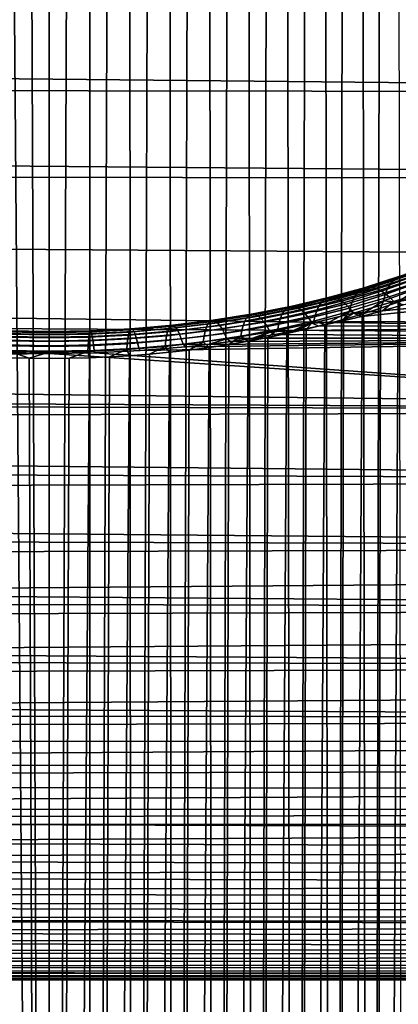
# Model space of a CAD drawing. Header units: metres. Extents: x -32 to 117, y -314 to 32.
# Tile 332 of 380: x 103.59 to 106.88, y -28.46 to -19.91. Entities that reach past the tile are written whole.
import ezdxf

# ---------------------------------------------------------------- set-up
doc = ezdxf.new("R2010")
doc.units = ezdxf.units.M
doc.layers.add('solid_24_501_064_XXX', color=7, linetype='CONTINUOUS')

msp = doc.modelspace()

# ---------------------------------------------------------------- linework, layer by layer
at = {"layer": 'solid_24_501_064_XXX'}
for points in [[(103.321411, -13.683855, 77.606506), (103.482803, -57.765663, 130.159744), (103.845093, -57.757275, 130.166779), (103.495819, -13.671762, 77.611885)], [(103.670433, -13.664517, 77.615128), (103.495819, -13.671762, 77.611885), (103.845093, -57.757275, 130.166779)], [(103.84507, -13.662103, 77.616203), (103.670433, -13.664517, 77.615128), (103.845093, -57.757275, 130.166779)], [(104.019707, -13.664516, 77.615128), (103.84507, -13.662103, 77.616203), (103.845093, -57.757275, 130.166779)], [(104.194321, -13.671761, 77.611885), (104.019707, -13.664516, 77.615128), (103.845093, -57.757275, 130.166779), (104.207375, -57.765663, 130.159744)], [(104.368729, -13.683851, 77.606506), (104.194321, -13.671761, 77.611885), (104.207375, -57.765663, 130.159744)], [(104.542747, -13.700778, 77.598976), (104.368729, -13.683851, 77.606506), (104.207375, -57.765663, 130.159744), (104.568336, -57.790791, 130.138657)], [(104.716331, -13.722513, 77.589264), (104.542747, -13.700778, 77.598976), (104.568336, -57.790791, 130.138657)], [(104.88945, -13.74904, 77.577324), (104.716331, -13.722513, 77.589264), (104.568336, -57.790791, 130.138657), (104.926651, -57.832569, 130.103607)], [(105.06189, -13.780382, 77.563202), (104.88945, -13.74904, 77.577324), (104.926651, -57.832569, 130.103607)], [(105.23349, -13.816523, 77.54689), (105.06189, -13.780382, 77.563202), (104.926651, -57.832569, 130.103607), (105.281021, -57.890842, 130.054703)], [(105.404182, -13.857404, 77.528313), (105.23349, -13.816523, 77.54689), (105.281021, -57.890842, 130.054703)], [(105.573891, -13.902977, 77.507401), (105.404182, -13.857404, 77.528313), (105.281021, -57.890842, 130.054703), (105.63015, -57.965401, 129.992142)], [(105.742432, -13.953295, 77.484238), (105.573891, -13.902977, 77.507401), (105.63015, -57.965401, 129.992142)], [(105.909637, -14.008311, 77.458809), (105.742432, -13.953295, 77.484238), (105.63015, -57.965401, 129.992142), (105.972755, -58.055969, 129.916153)], [(106.075363, -14.067915, 77.431007), (105.909637, -14.008311, 77.458809), (105.972755, -58.055969, 129.916153)], [(106.239471, -14.132004, 77.400742), (106.075363, -14.067915, 77.431007), (105.972755, -58.055969, 129.916153), (106.307602, -58.16222, 129.826996)], [(106.401825, -14.200657, 77.368141), (106.239471, -14.132004, 77.400742), (106.307602, -58.16222, 129.826996)], [(106.562241, -14.273794, 77.333183), (106.401825, -14.200657, 77.368141), (106.307602, -58.16222, 129.826996), (106.633461, -58.283764, 129.725006)], [(106.720535, -14.35124, 77.295746), (106.562241, -14.273794, 77.333183), (106.633461, -58.283764, 129.725006)], [(106.876534, -14.432838, 77.255722), (106.720535, -14.35124, 77.295746), (106.633461, -58.283764, 129.725006), (106.949142, -58.420155, 129.610565)], [(67.555801, -19.652889, 31.707195), (115.80201, -19.777475, 31.828556), (115.82959, -20.548763, 32.614574), (67.43055, -20.068428, 32.117901)], [(67.305054, -20.475426, 32.537155), (67.43055, -20.068428, 32.117901), (115.82959, -20.548763, 32.614574)], [(67.305054, -20.475426, 32.537155), (115.82959, -20.548763, 32.614574), (115.843353, -21.288469, 33.429642), (67.179283, -20.873711, 32.964787)], [(67.015053, -21.191179, 33.322147), (67.179283, -20.873711, 32.964787), (115.843353, -21.288469, 33.429642), (67.053398, -21.263083, 33.400589)], [(67.053398, -21.263083, 33.400589), (115.843353, -21.288469, 33.429642), (115.843315, -21.995506, 34.272461), (66.927574, -21.643349, 33.844341)], [(66.927574, -21.643349, 33.844341), (115.843315, -21.995506, 34.272461), (115.829468, -22.6695, 35.142586), (66.80175, -22.014355, 34.295864)], [(66.675865, -22.375952, 34.754978), (66.80175, -22.014355, 34.295864), (115.829468, -22.6695, 35.142586)], [(111.391205, -22.56023, 69.010811), (111.327545, -22.000914, 69.728325), (106.555481, -22.489319, 69.104462), (106.370384, -22.533985, 69.04557)], [(111.327545, -22.000914, 69.728325), (106.738129, -22.441425, 69.167259), (106.555481, -22.489319, 69.104462)], [(111.327545, -22.000914, 69.728325), (106.918854, -22.390129, 69.234108), (106.738129, -22.441425, 69.167259)], [(107.123543, -22.074175, 70.295738), (106.828705, -22.182171, 70.150299), (106.857643, -22.157568, 70.066002), (107.154846, -22.048119, 70.21273)], [(107.154846, -22.048119, 70.21273), (106.857643, -22.157568, 70.066002), (106.889687, -22.14089, 69.980888), (107.18959, -22.029856, 70.129013)], [(106.889687, -22.14089, 69.980888), (106.579308, -22.240789, 69.84568), (106.610939, -22.233759, 69.759079), (106.924553, -22.132278, 69.895691)], [(106.924553, -22.132278, 69.895691), (106.610939, -22.233759, 69.759079), (106.644814, -22.234957, 69.673058), (106.961952, -22.131809, 69.811127)], [(106.961952, -22.131809, 69.811127), (106.644814, -22.234957, 69.673058), (106.680641, -22.244377, 69.588341), (107.001564, -22.139484, 69.727936)], [(107.072296, -22.148714, 70.456802), (106.781097, -22.254246, 70.313591), (106.803116, -22.214489, 70.23307), (107.095947, -22.107803, 70.377327)], [(107.095947, -22.107803, 70.377327), (106.803116, -22.214489, 70.23307), (106.828705, -22.182171, 70.150299), (107.123543, -22.074175, 70.295738)], [(106.781097, -22.254246, 70.313591), (106.480255, -22.348976, 70.183044), (106.50045, -22.310318, 70.101517), (106.803116, -22.214489, 70.23307)], [(106.803116, -22.214489, 70.23307), (106.50045, -22.310318, 70.101517), (106.523819, -22.279234, 70.017632), (106.828705, -22.182171, 70.150299)], [(106.828705, -22.182171, 70.150299), (106.523819, -22.279234, 70.017632), (106.550186, -22.255991, 69.932106), (106.857643, -22.157568, 70.066002)], [(106.857643, -22.157568, 70.066002), (106.550186, -22.255991, 69.932106), (106.579308, -22.240789, 69.84568), (106.889687, -22.14089, 69.980888)], [(107.001564, -22.139484, 69.727936), (106.680641, -22.244377, 69.588341), (106.718109, -22.261936, 69.505653), (107.043045, -22.155239, 69.646812)], [(107.043045, -22.155239, 69.646812), (106.718109, -22.261936, 69.505653), (106.756905, -22.287483, 69.425713), (107.086044, -22.178938, 69.568466)], [(107.037605, -22.250931, 70.606712), (106.748474, -22.35465, 70.465172), (106.762833, -22.3011, 70.391182), (107.052795, -22.19656, 70.533485)], [(107.086044, -22.178938, 69.568466), (106.756905, -22.287483, 69.425713), (106.7967, -22.320803, 69.349182), (107.130196, -22.210381, 69.493553)], [(107.052795, -22.19656, 70.533485), (106.762833, -22.3011, 70.391182), (106.781097, -22.254246, 70.313591), (107.072296, -22.148714, 70.456802)], [(107.130196, -22.210381, 69.493553), (106.7967, -22.320803, 69.349182), (106.837135, -22.361609, 69.276741), (107.175117, -22.249294, 69.422722)], [(106.50045, -22.310318, 70.101517), (106.188881, -22.395174, 69.983398), (106.209839, -22.365231, 69.898468), (106.523819, -22.279234, 70.017632)], [(106.523819, -22.279234, 70.017632), (106.209839, -22.365231, 69.898468), (106.233421, -22.343239, 69.811806), (106.550186, -22.255991, 69.932106)], [(106.550186, -22.255991, 69.932106), (106.233421, -22.343239, 69.811806), (106.259415, -22.32939, 69.724159), (106.579308, -22.240789, 69.84568)], [(106.579308, -22.240789, 69.84568), (106.259415, -22.32939, 69.724159), (106.287605, -22.323799, 69.636284), (106.610939, -22.233759, 69.759079)], [(106.610939, -22.233759, 69.759079), (106.287605, -22.323799, 69.636284), (106.317749, -22.326515, 69.548912), (106.644814, -22.234957, 69.673058)], [(106.644814, -22.234957, 69.673058), (106.317749, -22.326515, 69.548912), (106.349594, -22.337515, 69.462807), (106.680641, -22.244377, 69.588341)], [(106.680641, -22.244377, 69.588341), (106.349594, -22.337515, 69.462807), (106.382858, -22.356707, 69.3787), (106.718109, -22.261936, 69.505653)], [(106.718109, -22.261936, 69.505653), (106.382858, -22.356707, 69.3787), (106.417259, -22.383923, 69.297302), (106.756905, -22.287483, 69.425713)], [(106.756905, -22.287483, 69.425713), (106.417259, -22.383923, 69.297302), (106.452515, -22.41893, 69.219322), (106.7967, -22.320803, 69.349182)], [(106.748474, -22.35465, 70.465172), (106.450096, -22.447639, 70.336273), (106.463425, -22.394882, 70.26152), (106.762833, -22.3011, 70.391182)], [(106.762833, -22.3011, 70.391182), (106.463425, -22.394882, 70.26152), (106.480255, -22.348976, 70.183044), (106.781097, -22.254246, 70.313591)], [(107.037605, -22.250931, 70.606712), (106.876427, -22.365835, 70.599129), (106.748474, -22.35465, 70.465172)], [(107.175117, -22.249294, 69.422722), (106.837135, -22.361609, 69.276741), (107.097343, -22.335499, 69.304855), (107.215111, -22.297195, 69.354187)], [(107.037605, -22.250931, 70.606712), (107.030045, -22.309153, 70.676331), (106.876427, -22.365835, 70.599129)], [(66.675865, -22.375952, 34.754978), (115.829468, -22.6695, 35.142586), (115.801796, -23.30937, 36.038712), (66.550087, -22.727959, 35.221455)], [(106.188881, -22.395174, 69.983398), (105.869362, -22.468956, 69.87944), (105.887726, -22.440041, 69.793556), (106.209839, -22.365231, 69.898468)], [(106.209839, -22.365231, 69.898468), (105.887726, -22.440041, 69.793556), (105.908333, -22.419174, 69.705872), (106.233421, -22.343239, 69.811806)], [(106.233421, -22.343239, 69.811806), (105.908333, -22.419174, 69.705872), (105.931007, -22.406534, 69.617126), (106.259415, -22.32939, 69.724159)], [(106.259415, -22.32939, 69.724159), (105.931007, -22.406534, 69.617126), (105.955566, -22.402231, 69.528091), (106.287605, -22.323799, 69.636284)], [(106.287605, -22.323799, 69.636284), (105.955566, -22.402231, 69.528091), (105.981796, -22.406298, 69.439522), (106.317749, -22.326515, 69.548912)], [(106.317749, -22.326515, 69.548912), (105.981796, -22.406298, 69.439522), (106.009468, -22.418703, 69.352173), (106.349594, -22.337515, 69.462807)], [(106.349594, -22.337515, 69.462807), (106.009468, -22.418703, 69.352173), (106.038345, -22.439339, 69.266792), (106.382858, -22.356707, 69.3787)], [(106.382858, -22.356707, 69.3787), (106.038345, -22.439339, 69.266792), (106.068184, -22.468029, 69.184113), (106.417259, -22.383923, 69.297302)], [(106.417259, -22.383923, 69.297302), (106.068184, -22.468029, 69.184113), (106.098724, -22.504528, 69.104843), (106.452515, -22.41893, 69.219322)], [(106.463425, -22.394882, 70.26152), (106.155502, -22.477831, 70.145195), (106.170715, -22.432816, 70.065872), (106.480255, -22.348976, 70.183044)], [(106.480255, -22.348976, 70.183044), (106.170715, -22.432816, 70.065872), (106.188881, -22.395174, 69.983398), (106.50045, -22.310318, 70.101517)], [(106.748474, -22.35465, 70.465172), (106.562141, -22.46973, 70.455963), (106.450096, -22.447639, 70.336273)], [(106.7967, -22.320803, 69.349182), (106.452515, -22.41893, 69.219322), (106.488304, -22.461433, 69.145424), (106.837135, -22.361609, 69.276741)], [(106.837135, -22.361609, 69.276741), (106.488304, -22.461433, 69.145424), (106.738129, -22.441425, 69.167259)], [(106.748474, -22.35465, 70.465172), (106.720428, -22.419413, 70.525726), (106.562141, -22.46973, 70.455963)], [(107.030045, -22.309153, 70.676331), (106.949142, -66.286926, 123.009552), (106.633461, -66.423325, 122.895111), (106.876427, -22.365835, 70.599129)], [(106.720428, -22.419413, 70.525726), (106.876427, -22.365835, 70.599129), (106.633461, -66.423325, 122.895111)], [(106.748474, -22.35465, 70.465172), (106.876427, -22.365835, 70.599129), (106.720428, -22.419413, 70.525726)], [(106.837135, -22.361609, 69.276741), (106.738129, -22.441425, 69.167259), (106.918854, -22.390129, 69.234108)], [(106.837135, -22.361609, 69.276741), (106.918854, -22.390129, 69.234108), (107.097343, -22.335499, 69.304855)], [(105.575928, -22.483669, 69.615036), (105.237328, -22.536606, 69.539848), (105.252869, -22.525904, 69.449333), (105.595108, -22.472084, 69.52533)], [(105.595108, -22.472084, 69.52533), (105.252869, -22.525904, 69.449333), (105.269661, -22.523651, 69.358437), (105.61586, -22.468897, 69.435287)], [(105.61586, -22.468897, 69.435287), (105.269661, -22.523651, 69.358437), (105.287552, -22.529867, 69.267937), (105.637993, -22.474136, 69.345665)], [(105.637993, -22.474136, 69.345665), (105.287552, -22.529867, 69.267937), (105.306404, -22.544498, 69.178612), (105.661331, -22.487755, 69.25724)], [(105.853409, -22.505674, 69.962791), (105.529305, -22.567471, 69.874474), (105.542877, -22.531569, 69.790352), (105.869362, -22.468956, 69.87944)], [(105.869362, -22.468956, 69.87944), (105.542877, -22.531569, 69.790352), (105.558464, -22.503553, 69.703629), (105.887726, -22.440041, 69.793556)], [(105.887726, -22.440041, 69.793556), (105.558464, -22.503553, 69.703629), (105.575928, -22.483669, 69.615036), (105.908333, -22.419174, 69.705872)], [(105.908333, -22.419174, 69.705872), (105.575928, -22.483669, 69.615036), (105.595108, -22.472084, 69.52533), (105.931007, -22.406534, 69.617126)], [(105.931007, -22.406534, 69.617126), (105.595108, -22.472084, 69.52533), (105.61586, -22.468897, 69.435287), (105.955566, -22.402231, 69.528091)], [(105.955566, -22.402231, 69.528091), (105.61586, -22.468897, 69.435287), (105.637993, -22.474136, 69.345665), (105.981796, -22.406298, 69.439522)], [(105.981796, -22.406298, 69.439522), (105.637993, -22.474136, 69.345665), (105.661331, -22.487755, 69.25724), (106.009468, -22.418703, 69.352173)], [(106.009468, -22.418703, 69.352173), (105.661331, -22.487755, 69.25724), (105.685654, -22.509638, 69.170761), (106.038345, -22.439339, 69.266792)], [(106.038345, -22.439339, 69.266792), (105.685654, -22.509638, 69.170761), (105.71077, -22.539598, 69.086967), (106.068184, -22.468029, 69.184113)], [(106.068184, -22.468029, 69.184113), (105.71077, -22.539598, 69.086967), (105.736465, -22.577379, 69.006584), (106.098724, -22.504528, 69.104843)], [(106.143379, -22.529837, 70.220673), (105.829247, -22.601192, 70.119049), (105.840004, -22.549879, 70.042885), (106.155502, -22.477831, 70.145195)], [(106.155502, -22.477831, 70.145195), (105.840004, -22.549879, 70.042885), (105.853409, -22.505674, 69.962791), (106.170715, -22.432816, 70.065872)], [(106.170715, -22.432816, 70.065872), (105.853409, -22.505674, 69.962791), (105.869362, -22.468956, 69.87944), (106.188881, -22.395174, 69.983398)], [(106.452515, -22.41893, 69.219322), (106.098724, -22.504528, 69.104843), (106.129715, -22.548525, 69.029655), (106.488304, -22.461433, 69.145424)], [(106.488304, -22.461433, 69.145424), (106.129715, -22.548525, 69.029655), (106.370384, -22.533985, 69.04557)], [(106.450096, -22.447639, 70.336273), (106.143379, -22.529837, 70.220673), (106.155502, -22.477831, 70.145195), (106.463425, -22.394882, 70.26152)], [(106.450096, -22.447639, 70.336273), (106.23938, -22.560875, 70.328064), (106.143379, -22.529837, 70.220673)], [(106.450096, -22.447639, 70.336273), (106.401726, -22.516853, 70.390007), (106.23938, -22.560875, 70.328064)], [(106.720428, -22.419413, 70.525726), (106.633461, -66.423325, 122.895111), (106.307602, -66.544868, 122.793121), (106.562141, -22.46973, 70.455963)], [(106.401726, -22.516853, 70.390007), (106.562141, -22.46973, 70.455963), (106.307602, -66.544868, 122.793121)], [(106.488304, -22.461433, 69.145424), (106.370384, -22.533985, 69.04557), (106.555481, -22.489319, 69.104462)], [(106.450096, -22.447639, 70.336273), (106.562141, -22.46973, 70.455963), (106.401726, -22.516853, 70.390007)], [(106.488304, -22.461433, 69.145424), (106.555481, -22.489319, 69.104462), (106.738129, -22.441425, 69.167259)], [(105.21051, -22.582918, 69.716652), (104.873383, -22.622936, 69.65876), (104.882996, -22.596287, 69.57074), (105.223167, -22.555666, 69.629211)], [(105.223167, -22.555666, 69.629211), (104.882996, -22.596287, 69.57074), (104.89373, -22.577883, 69.480774), (105.237328, -22.536606, 69.539848)], [(105.237328, -22.536606, 69.539848), (104.89373, -22.577883, 69.480774), (104.905502, -22.567881, 69.38961), (105.252869, -22.525904, 69.449333)], [(105.252869, -22.525904, 69.449333), (104.905502, -22.567881, 69.38961), (104.918205, -22.566368, 69.298035), (105.269661, -22.523651, 69.358437)], [(105.269661, -22.523651, 69.358437), (104.918205, -22.566368, 69.298035), (104.93174, -22.573355, 69.206841), (105.287552, -22.529867, 69.267937)], [(105.287552, -22.529867, 69.267937), (104.93174, -22.573355, 69.206841), (104.945984, -22.588783, 69.116791), (105.306404, -22.544498, 69.178612)], [(105.306404, -22.544498, 69.178612), (104.945984, -22.588783, 69.116791), (104.960815, -22.61252, 69.028671), (105.326042, -22.567419, 69.091217)], [(105.529305, -22.567471, 69.874474), (105.199463, -22.618134, 69.801422), (105.21051, -22.582918, 69.716652), (105.542877, -22.531569, 69.790352)], [(105.542877, -22.531569, 69.790352), (105.21051, -22.582918, 69.716652), (105.223167, -22.555666, 69.629211), (105.558464, -22.503553, 69.703629)], [(105.558464, -22.503553, 69.703629), (105.223167, -22.555666, 69.629211), (105.237328, -22.536606, 69.539848), (105.575928, -22.483669, 69.615036)], [(105.661331, -22.487755, 69.25724), (105.306404, -22.544498, 69.178612), (105.326042, -22.567419, 69.091217), (105.685654, -22.509638, 69.170761)], [(105.685654, -22.509638, 69.170761), (105.326042, -22.567419, 69.091217), (105.346298, -22.598433, 69.0065), (105.71077, -22.539598, 69.086967)], [(105.71077, -22.539598, 69.086967), (105.346298, -22.598433, 69.0065), (105.367012, -22.637276, 68.925186), (105.736465, -22.577379, 69.006584)], [(105.829247, -22.601192, 70.119049), (105.508629, -22.661654, 70.032036), (105.51786, -22.610956, 69.955261), (105.840004, -22.549879, 70.042885)], [(105.840004, -22.549879, 70.042885), (105.51786, -22.610956, 69.955261), (105.529305, -22.567471, 69.874474), (105.853409, -22.505674, 69.962791)], [(106.098724, -22.504528, 69.104843), (105.736465, -22.577379, 69.006584), (105.762512, -22.622658, 68.93029), (106.129715, -22.548525, 69.029655)], [(106.129715, -22.548525, 69.029655), (105.762512, -22.622658, 68.93029), (105.994324, -22.613459, 68.939987)], [(111.406059, -22.677673, 68.85392), (111.391205, -22.56023, 69.010811), (105.994324, -22.613459, 68.939987), (105.804237, -22.64813, 68.8936)], [(106.143379, -22.529837, 70.220673), (105.909554, -22.639534, 70.216347), (105.829247, -22.601192, 70.119049)], [(106.143379, -22.529837, 70.220673), (106.075272, -22.601809, 70.27021), (105.909554, -22.639534, 70.216347)], [(106.401726, -22.516853, 70.390007), (106.307602, -66.544868, 122.793121), (105.972755, -66.651115, 122.703964), (106.23938, -22.560875, 70.328064)], [(106.075272, -22.601809, 70.27021), (106.23938, -22.560875, 70.328064), (105.972755, -66.651115, 122.703964)], [(106.129715, -22.548525, 69.029655), (105.994324, -22.613459, 68.939987), (106.183174, -22.57539, 68.990692)], [(111.391205, -22.56023, 69.010811), (106.183174, -22.57539, 68.990692), (105.994324, -22.613459, 68.939987)], [(106.143379, -22.529837, 70.220673), (106.23938, -22.560875, 70.328064), (106.075272, -22.601809, 70.27021)], [(106.129715, -22.548525, 69.029655), (106.183174, -22.57539, 68.990692), (106.370384, -22.533985, 69.04557)], [(111.391205, -22.56023, 69.010811), (106.370384, -22.533985, 69.04557), (106.183174, -22.57539, 68.990692)], [(103.845093, -22.645937, 69.036583), (103.476227, -22.639572, 69.045509), (103.471245, -22.664257, 68.956543), (103.845093, -22.670742, 68.94751)], [(103.845093, -22.629467, 69.127571), (103.481018, -22.623219, 69.136391), (103.476227, -22.639572, 69.045509), (103.845093, -22.645937, 69.036583)], [(103.845093, -22.621471, 69.219681), (103.485573, -22.615335, 69.228401), (103.481018, -22.623219, 69.136391), (103.845093, -22.629467, 69.127571)], [(103.845093, -22.622017, 69.312141), (103.489853, -22.615992, 69.320763), (103.485573, -22.615335, 69.228401), (103.845093, -22.621471, 69.219681)], [(103.845093, -22.6311, 69.404152), (103.49382, -22.625177, 69.412682), (103.489853, -22.615992, 69.320763), (103.845093, -22.622017, 69.312141)], [(103.845093, -22.648643, 69.494934), (103.497444, -22.642818, 69.503372), (103.49382, -22.625177, 69.412682), (103.845093, -22.6311, 69.404152)], [(103.845093, -22.674496, 69.58371), (103.500694, -22.66876, 69.592056), (103.497444, -22.642818, 69.503372), (103.845093, -22.648643, 69.494934)], [(104.204613, -22.615335, 69.228401), (103.845093, -22.621471, 69.219681), (103.845093, -22.629467, 69.127571), (104.209167, -22.623219, 69.136391)], [(104.200333, -22.615992, 69.320763), (103.845093, -22.622017, 69.312141), (103.845093, -22.621471, 69.219681), (104.204613, -22.615335, 69.228401)], [(104.196358, -22.625177, 69.412682), (103.845093, -22.6311, 69.404152), (103.845093, -22.622017, 69.312141), (104.200333, -22.615992, 69.320763)], [(104.209167, -22.623219, 69.136391), (103.845093, -22.629467, 69.127571), (103.845093, -22.645937, 69.036583), (104.213959, -22.639572, 69.045509)], [(104.192734, -22.642818, 69.503372), (103.845093, -22.648643, 69.494934), (103.845093, -22.6311, 69.404152), (104.196358, -22.625177, 69.412682)], [(104.213959, -22.639572, 69.045509), (103.845093, -22.645937, 69.036583), (103.845093, -22.670742, 68.94751), (104.218941, -22.664257, 68.956543)], [(104.189491, -22.66876, 69.592056), (103.845093, -22.674496, 69.58371), (103.845093, -22.648643, 69.494934), (104.192734, -22.642818, 69.503372)], [(104.532661, -22.651566, 69.617104), (104.189491, -22.66876, 69.592056), (104.192734, -22.642818, 69.503372), (104.539116, -22.625355, 69.528671)], [(104.539116, -22.625355, 69.528671), (104.192734, -22.642818, 69.503372), (104.196358, -22.625177, 69.412682), (104.546333, -22.607426, 69.438248)], [(104.546333, -22.607426, 69.438248), (104.196358, -22.625177, 69.412682), (104.200333, -22.615992, 69.320763), (104.554237, -22.597931, 69.346619)], [(104.554237, -22.597931, 69.346619), (104.200333, -22.615992, 69.320763), (104.204613, -22.615335, 69.228401), (104.562759, -22.596951, 69.254555)], [(104.562759, -22.596951, 69.254555), (104.204613, -22.615335, 69.228401), (104.209167, -22.623219, 69.136391), (104.571838, -22.604496, 69.162849)], [(104.571838, -22.604496, 69.162849), (104.209167, -22.623219, 69.136391), (104.213959, -22.639572, 69.045509), (104.58139, -22.620501, 69.072281)], [(104.58139, -22.620501, 69.072281), (104.213959, -22.639572, 69.045509), (104.218941, -22.664257, 68.956543), (104.591331, -22.644829, 68.983635)], [(104.591331, -22.644829, 68.983635), (104.218941, -22.664257, 68.956543), (104.224075, -22.69706, 68.870255), (104.60157, -22.677271, 68.897659)], [(104.864983, -22.657604, 69.744064), (104.527, -22.685833, 69.702797), (104.532661, -22.651566, 69.617104), (104.873383, -22.622936, 69.65876)], [(104.873383, -22.622936, 69.65876), (104.532661, -22.651566, 69.617104), (104.539116, -22.625355, 69.528671), (104.882996, -22.596287, 69.57074)], [(104.882996, -22.596287, 69.57074), (104.539116, -22.625355, 69.528671), (104.546333, -22.607426, 69.438248), (104.89373, -22.577883, 69.480774)], [(104.89373, -22.577883, 69.480774), (104.546333, -22.607426, 69.438248), (104.554237, -22.597931, 69.346619), (104.905502, -22.567881, 69.38961)], [(104.905502, -22.567881, 69.38961), (104.554237, -22.597931, 69.346619), (104.562759, -22.596951, 69.254555), (104.918205, -22.566368, 69.298035)], [(104.918205, -22.566368, 69.298035), (104.562759, -22.596951, 69.254555), (104.571838, -22.604496, 69.162849), (104.93174, -22.573355, 69.206841)], [(104.93174, -22.573355, 69.206841), (104.571838, -22.604496, 69.162849), (104.58139, -22.620501, 69.072281), (104.945984, -22.588783, 69.116791)], [(104.945984, -22.588783, 69.116791), (104.58139, -22.620501, 69.072281), (104.591331, -22.644829, 68.983635), (104.960815, -22.61252, 69.028671)], [(104.960815, -22.61252, 69.028671), (104.591331, -22.644829, 68.983635), (104.60157, -22.677271, 68.897659), (104.976112, -22.644365, 68.943222)], [(104.976112, -22.644365, 68.943222), (104.60157, -22.677271, 68.897659), (104.612038, -22.71755, 68.815094), (104.991737, -22.684044, 68.861183)], [(105.190117, -22.661011, 69.882812), (104.857872, -22.699991, 69.825928), (104.864983, -22.657604, 69.744064), (105.199463, -22.618134, 69.801422)], [(105.199463, -22.618134, 69.801422), (104.864983, -22.657604, 69.744064), (104.873383, -22.622936, 69.65876), (105.21051, -22.582918, 69.716652)], [(105.326042, -22.567419, 69.091217), (104.960815, -22.61252, 69.028671), (104.976112, -22.644365, 68.943222), (105.346298, -22.598433, 69.0065)], [(105.346298, -22.598433, 69.0065), (104.976112, -22.644365, 68.943222), (104.991737, -22.684044, 68.861183), (105.367012, -22.637276, 68.925186)], [(105.367012, -22.637276, 68.925186), (104.991737, -22.684044, 68.861183), (105.007568, -22.731216, 68.783249), (105.387993, -22.683617, 68.847977)], [(105.508629, -22.661654, 70.032036), (105.182556, -22.71118, 69.960106), (105.190117, -22.661011, 69.882812), (105.51786, -22.610956, 69.955261)], [(105.51786, -22.610956, 69.955261), (105.190117, -22.661011, 69.882812), (105.199463, -22.618134, 69.801422), (105.529305, -22.567471, 69.874474)], [(105.736465, -22.577379, 69.006584), (105.367012, -22.637276, 68.925186), (105.387993, -22.683617, 68.847977), (105.762512, -22.622658, 68.93029)], [(105.762512, -22.622658, 68.93029), (105.387993, -22.683617, 68.847977), (105.612442, -22.67951, 68.851448)], [(105.829247, -22.601192, 70.119049), (105.573822, -22.705671, 70.121056), (105.508629, -22.661654, 70.032036)], [(105.829247, -22.601192, 70.119049), (105.742355, -22.674126, 70.16658), (105.573822, -22.705671, 70.121056)], [(105.762512, -22.622658, 68.93029), (105.612442, -22.67951, 68.851448), (105.804237, -22.64813, 68.8936)], [(111.406059, -22.677673, 68.85392), (105.804237, -22.64813, 68.8936), (105.612442, -22.67951, 68.851448)], [(106.075272, -22.601809, 70.27021), (105.972755, -66.651115, 122.703964), (105.63015, -66.741684, 122.627968), (105.909554, -22.639534, 70.216347)], [(105.742355, -22.674126, 70.16658), (105.909554, -22.639534, 70.216347), (105.63015, -66.741684, 122.627968)], [(105.829247, -22.601192, 70.119049), (105.909554, -22.639534, 70.216347), (105.742355, -22.674126, 70.16658)], [(105.762512, -22.622658, 68.93029), (105.804237, -22.64813, 68.8936), (105.994324, -22.613459, 68.939987)], [(66.424591, -23.070204, 35.695061), (66.550087, -22.727959, 35.221455), (115.801796, -23.30937, 36.038712)], [(103.845093, -22.703665, 68.861115), (103.466103, -22.69706, 68.870255), (103.460861, -22.737703, 68.787369), (103.845093, -22.744429, 68.778122)], [(103.845093, -22.670742, 68.94751), (103.471245, -22.664257, 68.956543), (103.466103, -22.69706, 68.870255), (103.845093, -22.703665, 68.861115)], [(103.845093, -22.708439, 69.669716), (103.50354, -22.702785, 69.677986), (103.500694, -22.66876, 69.592056), (103.845093, -22.674496, 69.58371)], [(103.845093, -22.750179, 69.752213), (103.505951, -22.744598, 69.760414), (103.50354, -22.702785, 69.677986), (103.845093, -22.708439, 69.669716)], [(104.218941, -22.664257, 68.956543), (103.845093, -22.670742, 68.94751), (103.845093, -22.703665, 68.861115), (104.224075, -22.69706, 68.870255)], [(104.186646, -22.702785, 69.677986), (103.845093, -22.708439, 69.669716), (103.845093, -22.674496, 69.58371), (104.189491, -22.66876, 69.592056)], [(104.224075, -22.69706, 68.870255), (103.845093, -22.703665, 68.861115), (103.845093, -22.744429, 68.778122), (104.229324, -22.737703, 68.787369)], [(104.184227, -22.744598, 69.760414), (103.845093, -22.750179, 69.752213), (103.845093, -22.708439, 69.669716), (104.186646, -22.702785, 69.677986)], [(104.518303, -22.777302, 69.863052), (104.182266, -22.793846, 69.838646), (104.184227, -22.744598, 69.760414), (104.522202, -22.727865, 69.785011)], [(104.522202, -22.727865, 69.785011), (104.184227, -22.744598, 69.760414), (104.186646, -22.702785, 69.677986), (104.527, -22.685833, 69.702797)], [(104.527, -22.685833, 69.702797), (104.186646, -22.702785, 69.677986), (104.189491, -22.66876, 69.592056), (104.532661, -22.651566, 69.617104)], [(104.60157, -22.677271, 68.897659), (104.224075, -22.69706, 68.870255), (104.229324, -22.737703, 68.787369), (104.612038, -22.71755, 68.815094)], [(104.612038, -22.71755, 68.815094), (104.229324, -22.737703, 68.787369), (104.234634, -22.785837, 68.708603), (104.622627, -22.765322, 68.736641)], [(111.497986, -23.321703, 67.950768), (111.406059, -22.677673, 68.85392), (104.636635, -22.786808, 68.706055), (104.241463, -22.806602, 68.679024)], [(104.852097, -22.749739, 69.903648), (104.518303, -22.777302, 69.863052), (104.522202, -22.727865, 69.785011), (104.857872, -22.699991, 69.825928)], [(104.857872, -22.699991, 69.825928), (104.522202, -22.727865, 69.785011), (104.527, -22.685833, 69.702797), (104.864983, -22.657604, 69.744064)], [(104.991737, -22.684044, 68.861183), (104.612038, -22.71755, 68.815094), (104.622627, -22.765322, 68.736641), (105.007568, -22.731216, 68.783249)], [(104.622627, -22.765322, 68.736641), (104.636635, -22.786808, 68.706055), (105.029701, -22.753824, 68.750954), (105.007568, -22.731216, 68.783249)], [(111.406059, -22.677673, 68.85392), (105.029701, -22.753824, 68.750954), (104.636635, -22.786808, 68.706055)], [(105.182556, -22.71118, 69.960106), (104.852097, -22.749739, 69.903648), (104.857872, -22.699991, 69.825928), (105.190117, -22.661011, 69.882812)], [(104.852097, -22.749739, 69.903648), (105.182556, -22.71118, 69.960106), (105.061844, -22.781902, 70.010025), (104.889412, -22.801254, 69.981613)], [(105.404121, -22.734177, 70.079811), (105.281021, -66.816246, 122.565407), (104.926651, -66.874519, 122.51651), (105.233437, -22.759565, 70.042778)], [(105.387993, -22.683617, 68.847977), (105.007568, -22.731216, 68.783249), (105.224731, -22.732389, 68.780037)], [(105.007568, -22.731216, 68.783249), (105.029701, -22.753824, 68.750954), (105.224731, -22.732389, 68.780037)], [(111.406059, -22.677673, 68.85392), (105.224731, -22.732389, 68.780037), (105.029701, -22.753824, 68.750954)], [(105.182556, -22.71118, 69.960106), (105.233437, -22.759565, 70.042778), (105.061844, -22.781902, 70.010025)], [(105.182556, -22.71118, 69.960106), (105.508629, -22.661654, 70.032036), (105.404121, -22.734177, 70.079811), (105.233437, -22.759565, 70.042778)], [(111.406059, -22.677673, 68.85392), (105.419121, -22.707607, 68.81356), (105.224731, -22.732389, 68.780037)], [(105.387993, -22.683617, 68.847977), (105.224731, -22.732389, 68.780037), (105.419121, -22.707607, 68.81356)], [(105.742355, -22.674126, 70.16658), (105.63015, -66.741684, 122.627968), (105.281021, -66.816246, 122.565407), (105.573822, -22.705671, 70.121056)], [(105.404121, -22.734177, 70.079811), (105.573822, -22.705671, 70.121056), (105.281021, -66.816246, 122.565407)], [(105.387993, -22.683617, 68.847977), (105.419121, -22.707607, 68.81356), (105.612442, -22.67951, 68.851448)], [(105.508629, -22.661654, 70.032036), (105.573822, -22.705671, 70.121056), (105.404121, -22.734177, 70.079811)], [(111.406059, -22.677673, 68.85392), (105.612442, -22.67951, 68.851448), (105.419121, -22.707607, 68.81356)], [(61.081928, -23.463768, 67.741013), (103.8451, -22.813183, 68.670021), (103.448738, -22.806604, 68.679024), (61.018482, -22.810589, 68.673569)], [(61.081928, -23.463768, 67.741013), (111.497986, -23.321703, 67.950768), (103.8451, -22.813183, 68.670021)], [(103.845093, -22.792685, 68.699249), (103.455551, -22.785837, 68.708603), (103.448738, -22.806604, 68.679024), (103.8451, -22.813183, 68.670021)], [(103.845093, -22.744429, 68.778122), (103.460861, -22.737703, 68.787369), (103.455551, -22.785837, 68.708603), (103.845093, -22.792685, 68.699249)], [(103.507919, -22.793846, 69.838646), (103.670494, -22.853155, 69.904938), (103.495888, -22.848709, 69.911514)], [(103.845093, -22.799362, 69.830505), (103.507919, -22.793846, 69.838646), (103.505951, -22.744598, 69.760414), (103.845093, -22.750179, 69.752213)], [(103.845093, -22.799362, 69.830505), (103.670494, -22.853155, 69.904938), (103.507919, -22.793846, 69.838646)], [(103.845093, -22.799362, 69.830505), (103.845116, -22.854637, 69.902756), (103.670494, -22.853155, 69.904938)], [(104.229324, -22.737703, 68.787369), (103.845093, -22.744429, 68.778122), (103.845093, -22.792685, 68.699249), (104.234634, -22.785837, 68.708603)], [(104.182266, -22.793846, 69.838646), (103.845093, -22.799362, 69.830505), (103.845093, -22.750179, 69.752213), (104.184227, -22.744598, 69.760414)], [(104.234634, -22.785837, 68.708603), (103.845093, -22.792685, 68.699249), (103.8451, -22.813183, 68.670021), (104.241463, -22.806602, 68.679024)], [(103.845093, -22.799362, 69.830505), (104.182266, -22.793846, 69.838646), (104.019737, -22.853155, 69.904945), (103.845116, -22.854637, 69.902756)], [(111.497986, -23.321703, 67.950768), (104.241463, -22.806602, 68.679024), (103.8451, -22.813183, 68.670021)], [(104.182266, -22.793846, 69.838646), (104.194336, -22.848709, 69.911514), (104.019737, -22.853155, 69.904945)], [(104.182266, -22.793846, 69.838646), (104.518303, -22.777302, 69.863052), (104.368736, -22.841311, 69.922485), (104.194336, -22.848709, 69.911514)], [(104.716316, -22.817619, 69.957565), (104.568336, -66.916298, 122.481453), (104.207375, -66.941422, 122.460373), (104.54274, -22.830957, 69.937851)], [(104.234634, -22.785837, 68.708603), (104.241463, -22.806602, 68.679024), (104.636635, -22.786808, 68.706055), (104.622627, -22.765322, 68.736641)], [(104.518303, -22.777302, 69.863052), (104.54274, -22.830957, 69.937851), (104.368736, -22.841311, 69.922485)], [(104.518303, -22.777302, 69.863052), (104.852097, -22.749739, 69.903648), (104.716316, -22.817619, 69.957565), (104.54274, -22.830957, 69.937851)], [(105.061844, -22.781902, 70.010025), (104.926651, -66.874519, 122.51651), (104.568336, -66.916298, 122.481453), (104.889412, -22.801254, 69.981613)], [(104.716316, -22.817619, 69.957565), (104.889412, -22.801254, 69.981613), (104.568336, -66.916298, 122.481453)], [(104.852097, -22.749739, 69.903648), (104.889412, -22.801254, 69.981613), (104.716316, -22.817619, 69.957565)], [(105.061844, -22.781902, 70.010025), (105.233437, -22.759565, 70.042778), (104.926651, -66.874519, 122.51651)], [(103.495888, -22.848709, 69.911514), (103.670494, -22.853155, 69.904938), (103.845093, -66.949806, 122.453331), (103.482811, -66.941422, 122.460373)], [(103.670494, -22.853155, 69.904938), (103.845116, -22.854637, 69.902756), (103.845093, -66.949806, 122.453331)], [(104.368736, -22.841311, 69.922485), (104.207375, -66.941422, 122.460373), (103.845093, -66.949806, 122.453331), (104.194336, -22.848709, 69.911514)], [(104.019737, -22.853155, 69.904945), (104.194336, -22.848709, 69.911514), (103.845093, -66.949806, 122.453331)], [(103.845116, -22.854637, 69.902756), (104.019737, -22.853155, 69.904945), (103.845093, -66.949806, 122.453331)], [(104.368736, -22.841311, 69.922485), (104.54274, -22.830957, 69.937851), (104.207375, -66.941422, 122.460373)], [(66.385025, -23.176235, 35.846077), (66.424591, -23.070204, 35.695061), (115.801796, -23.30937, 36.038712)], [(66.385025, -23.176235, 35.846077), (115.801796, -23.30937, 36.038712), (115.760559, -23.914646, 36.960392), (66.299339, -23.402548, 36.175594)], [(61.154922, -24.079227, 66.782272), (111.60289, -23.931751, 67.019882), (111.497986, -23.321703, 67.950768), (61.081928, -23.463768, 67.741013)], [(66.174248, -23.724863, 36.662868), (66.299339, -23.402548, 36.175594), (115.760559, -23.914646, 36.960392)], [(66.174248, -23.724863, 36.662868), (115.760559, -23.914646, 36.960392), (115.705719, -24.484253, 37.906307), (66.049492, -24.036991, 37.156635)], [(61.23737, -24.655987, 65.798668), (111.720169, -24.506769, 66.062012), (111.60289, -23.931751, 67.019882), (61.154922, -24.079227, 66.782272)], [(65.925224, -24.338785, 37.656654), (66.049492, -24.036991, 37.156635), (115.705719, -24.484253, 37.906307)], [(65.925224, -24.338785, 37.656654), (115.705719, -24.484253, 37.906307), (115.637703, -25.017603, 38.875938), (65.801453, -24.630121, 38.162701)], [(61.329178, -25.192995, 64.791786), (111.783379, -24.780708, 65.573372), (111.720169, -24.506769, 66.062012), (61.23737, -24.655987, 65.798668)], [(65.678062, -24.910892, 38.674583), (65.801453, -24.630121, 38.162701), (115.637703, -25.017603, 38.875938)], [(111.869812, -24.935986, 65.284271), (111.783379, -24.780708, 65.573372), (61.329178, -25.192995, 64.791786), (111.849297, -25.045408, 65.078438)], [(65.678062, -24.910892, 38.674583), (115.637703, -25.017603, 38.875938), (115.55648, -25.513628, 39.867943), (65.555214, -25.180967, 39.192047)], [(61.430183, -25.689291, 63.763187), (111.917885, -25.300724, 64.577332), (111.849297, -25.045408, 65.078438), (61.329178, -25.192995, 64.791786)], [(65.433075, -25.440222, 39.714828), (65.555214, -25.180967, 39.192047), (115.55648, -25.513628, 39.867943)], [(112.019928, -25.434189, 64.302101), (111.917885, -25.300724, 64.577332), (61.430183, -25.689291, 63.763187), (111.98938, -25.546492, 64.070229)], [(65.433075, -25.440222, 39.714828), (115.55648, -25.513628, 39.867943), (115.462784, -25.971586, 40.881584), (65.311653, -25.688553, 40.242699)], [(61.540291, -26.14397, 62.714478), (112.063469, -25.78253, 63.55735), (111.98938, -25.546492, 64.070229), (61.430183, -25.689291, 63.763187)], [(65.170876, -25.897438, 40.711838), (65.311653, -25.688553, 40.242699), (115.462784, -25.971586, 40.881584), (65.190842, -25.925875, 40.775455)], [(112.180275, -25.892799, 63.302849), (112.063469, -25.78253, 63.55735), (61.540291, -26.14397, 62.714478), (112.139816, -26.008663, 63.038937)], [(65.190842, -25.925875, 40.775455), (115.462784, -25.971586, 40.881584), (115.411201, -26.185957, 41.396069), (65.070778, -26.152081, 41.312836)], [(61.659298, -26.556198, 61.647282), (112.218307, -26.224747, 62.515171), (112.139816, -26.008663, 63.038937), (61.540291, -26.14397, 62.714478)], [(65.070778, -26.152081, 41.312836), (115.411201, -26.185957, 41.396069), (115.35659, -26.390436, 41.91547), (64.95163, -26.367073, 41.854572)], [(112.349747, -26.311356, 62.288033), (112.218307, -26.224747, 62.515171), (61.659298, -26.556198, 61.647282), (112.299301, -26.430666, 61.986164)], [(64.95163, -26.367073, 41.854572), (115.35659, -26.390436, 41.91547), (115.299141, -26.584929, 42.43969), (64.833427, -26.57077, 42.400429)], [(61.787113, -26.925205, 60.563255), (112.382416, -26.626232, 61.452221), (112.299301, -26.430666, 61.986164), (61.659298, -26.556198, 61.647282)], [(64.833427, -26.57077, 42.400429), (115.299141, -26.584929, 42.43969), (115.238861, -26.769321, 42.968578), (64.716042, -26.763105, 42.950184)], [(112.52726, -26.6894, 61.259174), (112.382416, -26.626232, 61.452221), (61.787113, -26.925205, 60.563255), (112.467255, -26.811274, 60.913666)], [(61.787113, -26.925205, 60.563255), (112.508362, -26.896061, 60.654385), (112.467255, -26.811274, 60.913666)], [(64.716042, -26.763105, 42.950184), (115.175591, -26.943466, 43.501892), (115.109558, -27.10725, 44.039455), (64.599617, -26.944, 43.503586)], [(64.716042, -26.763105, 42.950184), (115.238861, -26.769321, 42.968578), (115.175591, -26.943466, 43.501892)], [(61.923473, -27.250298, 59.463985), (112.55365, -26.985655, 60.370743), (112.508362, -26.896061, 60.654385), (61.787113, -26.925205, 60.563255)], [(61.923473, -27.250298, 59.463985), (112.642021, -27.149302, 59.823505), (112.55365, -26.985655, 60.370743)], [(64.599617, -26.944, 43.503586), (115.109558, -27.10725, 44.039455), (115.041023, -27.260561, 44.581097), (64.484299, -27.113382, 44.060356)], [(61.994858, -27.39616, 58.909195), (112.731972, -27.302048, 59.272335), (112.642021, -27.149302, 59.823505), (61.923473, -27.250298, 59.463985)], [(64.484299, -27.113382, 44.060356), (115.041023, -27.260561, 44.581097), (114.970039, -27.40329, 45.126644), (64.370132, -27.271193, 44.620251)], [(62.068287, -27.5308, 58.351238), (112.823029, -27.443735, 58.717648), (112.731972, -27.302048, 59.272335), (61.994858, -27.39616, 58.909195)], [(64.370132, -27.271193, 44.620251), (114.970039, -27.40329, 45.126644), (114.896355, -27.535322, 45.675896), (64.256989, -27.417385, 45.183048)], [(64.256989, -27.417385, 45.183048), (114.896355, -27.535322, 45.675896), (114.820259, -27.656536, 46.228596), (64.144989, -27.551905, 45.748489)], [(62.143719, -27.654146, 57.790333), (112.914955, -27.574251, 58.159767), (112.823029, -27.443735, 58.717648), (62.068287, -27.5308, 58.351238)], [(62.221233, -27.766125, 57.226711), (113.008232, -27.69356, 57.598694), (112.914955, -27.574251, 58.159767), (62.143719, -27.654146, 57.790333)], [(64.144989, -27.551905, 45.748489), (114.820259, -27.656536, 46.228596), (114.753815, -27.751127, 46.701679), (64.034294, -27.674709, 46.316303)], [(64.034294, -27.674709, 46.316303), (114.742081, -27.766823, 46.784489), (114.661911, -27.866083, 47.343365), (63.924942, -27.785757, 46.886238)], [(64.034294, -27.674709, 46.316303), (114.753815, -27.751127, 46.701679), (114.742081, -27.766823, 46.784489)], [(62.30077, -27.866671, 56.66061), (113.10247, -27.801537, 57.034843), (113.008232, -27.69356, 57.598694), (62.221233, -27.766125, 57.226711)], [(62.382229, -27.955723, 56.092251), (113.197159, -27.898069, 56.468685), (113.10247, -27.801537, 57.034843), (62.30077, -27.866671, 56.66061)], [(63.924942, -27.785757, 46.886238), (114.661911, -27.866083, 47.343365), (114.579437, -27.954233, 47.905075), (63.816814, -27.885027, 47.458073)], [(62.465565, -28.033222, 55.521877), (113.291992, -27.983084, 55.900597), (113.197159, -27.898069, 56.468685), (62.382229, -27.955723, 56.092251)], [(63.816814, -27.885027, 47.458073), (114.579437, -27.954233, 47.905075), (114.49498, -28.031168, 48.469292), (63.710014, -27.972486, 48.031544)], [(62.550869, -28.099119, 54.949711), (113.387505, -28.056572, 55.330555), (113.291992, -27.983084, 55.900597), (62.465565, -28.033222, 55.521877)], [(63.710014, -27.972486, 48.031544), (114.49498, -28.031168, 48.469292), (114.408943, -28.096792, 49.035679), (63.604683, -28.048115, 48.606384)], [(62.638073, -28.153364, 54.375999), (113.483315, -28.118464, 54.75898), (113.387505, -28.056572, 55.330555), (62.550869, -28.099119, 54.949711)], [(62.727077, -28.195917, 53.800972), (113.578903, -28.168701, 54.186375), (113.483315, -28.118464, 54.75898), (62.638073, -28.153364, 54.375999)], [(63.500881, -28.1119, 49.182343), (114.32148, -28.151031, 49.60397), (114.232201, -28.19383, 50.17408), (63.398483, -28.163834, 49.759186)], [(63.595592, -28.054136, 48.656452), (114.408943, -28.096792, 49.035679), (114.32148, -28.151031, 49.60397), (63.500881, -28.1119, 49.182343)], [(63.595592, -28.054136, 48.656452), (63.604683, -28.048115, 48.606384), (114.408943, -28.096792, 49.035679)], [(62.727077, -28.195917, 53.800972), (113.63176, -28.19158, 53.867786), (113.578903, -28.168701, 54.186375)], [(62.817814, -28.22674, 53.224873), (113.673927, -28.207262, 53.613163), (113.63176, -28.19158, 53.867786), (62.727077, -28.195917, 53.800972)], [(63.297588, -28.203913, 50.336666), (114.141464, -28.225115, 50.745621), (114.049713, -28.244823, 51.318165), (63.198315, -28.232138, 50.914528)], [(63.398483, -28.163834, 49.759186), (114.232201, -28.19383, 50.17408), (114.141464, -28.225115, 50.745621), (63.297588, -28.203913, 50.336666)], [(62.910389, -28.245798, 52.647934), (113.76889, -28.234158, 53.039318), (113.673927, -28.207262, 53.613163), (62.817814, -28.22674, 53.224873)], [(63.004734, -28.253065, 52.0704), (113.86348, -28.249374, 52.465233), (113.76889, -28.234158, 53.039318), (62.910389, -28.245798, 52.647934)], [(63.100739, -28.248518, 51.492516), (113.957214, -28.25292, 51.891376), (113.86348, -28.249374, 52.465233), (63.004734, -28.253065, 52.0704)], [(63.198315, -28.232138, 50.914528), (114.049713, -28.244823, 51.318165), (113.957214, -28.25292, 51.891376), (63.100739, -28.248518, 51.492516)]]:
    msp.add_3dface(points, dxfattribs=at)

doc.saveas('drawing.dxf')
